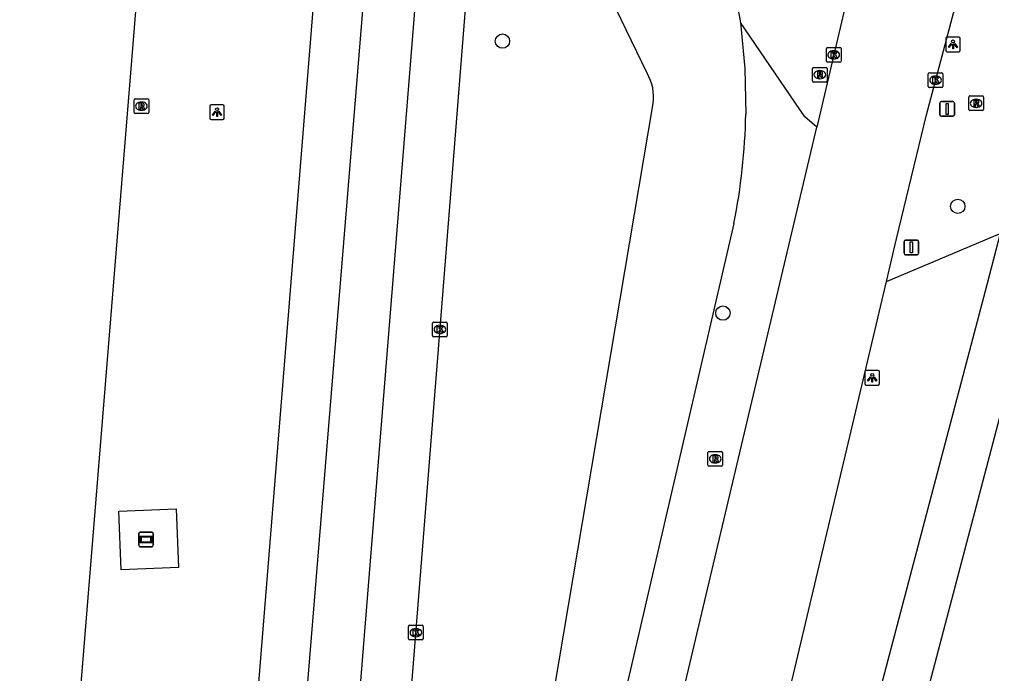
# Model space of a CAD drawing. Extents: x 161848 to 162726, y 385382 to 386521.
# Drawn here: x 161917.5 to 161983.8, y 386435.2 to 386479.9 of the extents above; entities that cross this region are included whole.
import ezdxf

# ---------------------------------------------------------------- set-up
doc = ezdxf.new("R2010")
doc.units = 0
for name, color, linetype in [('IMGEO_Berm_groen', 7, 'Continuous'), ('IMGEO_Boom', 7, 'Continuous'), ('IMGEO_Fietspad_gesloten', 7, 'Continuous'), ('IMGEO_Kolk', 7, 'Continuous'), ('IMGEO_Lichtpunt', 7, 'Continuous'), ('IMGEO_Reclamebord', 7, 'Continuous'), ('IMGEO_Rijbaan_regionaal_gesloten', 7, 'Continuous'), ('IMGEO_Rioolput', 7, 'Continuous'), ('IMGEO_Verkeersbordpaal', 7, 'Continuous'), ('IMGEO_Verkeerseiland_groen', 7, 'Continuous'), ('IMGEO_Voetpad_open', 7, 'Continuous')]:
    doc.layers.add(name, color=color, linetype=linetype)

msp = doc.modelspace()

# ---------------------------------------------------------------- linework, layer by layer
at = {"layer": 'IMGEO_Berm_groen'}
for points in [[(161960.321, 386476.204), (161958.194, 386480.619), (161955.935, 386484.434)], [(161966.688, 386479.665), (161966.984, 386476.542), (161967.062, 386473.406)], [(161966.252, 386465.949), (161949.515, 386393.769), (161941.467, 386359.87), (161960.746, 386474.143)], [(161976.663, 386461.982), (161984.423, 386465.258)]]:
    msp.add_lwpolyline(points, dxfattribs=at)
for centre, radius, start, end in [((161957.466, 386474.541), 3.304, 353.08412, 30.21923), ((161923.298, 386474.387), 43.775, 348.88586, 358.71549)]:
    msp.add_arc(centre, radius, start, end, dxfattribs=at)
at = {"layer": 'IMGEO_Boom'}
for centre in [(161950.448, 386478.399), (161981.534, 386467.119), (161965.495, 386459.833)]:
    msp.add_circle(centre, 0.489, dxfattribs=at)
at = {"layer": 'IMGEO_Fietspad_gesloten'}
for points in [[(161973.968, 386413.035), (161991.223, 386478.677)], [(161984.423, 386465.258), (161983.512, 386461.754), (161966.822, 386398.422), (161959.624, 386370.394)]]:
    msp.add_lwpolyline(points, dxfattribs=at)
at = {"layer": 'IMGEO_Kolk'}
for p, q in [((161972.558, 386477.041), (161972.558, 386477.893)), ((161972.633, 386477.967), (161973.485, 386477.967)), ((161973.046, 386477.747), (161973.071, 386477.747)), ((161973.559, 386477.893), (161973.559, 386477.041)), ((161973.485, 386476.967), (161972.633, 386476.967)), ((161973.069, 386477.187), (161973.044, 386477.187)), ((161979.517, 386475.31), (161979.517, 386476.162)), ((161979.592, 386476.236), (161980.444, 386476.236)), ((161980.005, 386476.016), (161980.03, 386476.016)), ((161980.518, 386476.162), (161980.518, 386475.31)), ((161980.444, 386475.236), (161979.592, 386475.236)), ((161980.028, 386475.456), (161980.003, 386475.456)), ((161945.674, 386458.295), (161945.674, 386459.147)), ((161945.749, 386459.221), (161946.601, 386459.221)), ((161946.675, 386459.147), (161946.675, 386458.295)), ((161946.185, 386458.441), (161946.16, 386458.441)), ((161946.162, 386459.001), (161946.187, 386459.001)), ((161946.601, 386458.221), (161945.749, 386458.221)), ((161944.035, 386437.592), (161944.035, 386438.444)), ((161944.11, 386438.518), (161944.962, 386438.518)), ((161945.036, 386438.444), (161945.036, 386437.592)), ((161944.523, 386438.298), (161944.548, 386438.298)), ((161944.962, 386437.518), (161944.11, 386437.518)), ((161944.546, 386437.738), (161944.521, 386437.738))]:
    msp.add_line(p, q, dxfattribs=at)
for points in [[(161972.558, 386477.041), (161972.558, 386477.893)], [(161972.633, 386477.967), (161973.485, 386477.967)], [(161972.879, 386477.667), (161973.002, 386477.667), (161973.002, 386477.516), (161973.132, 386477.667), (161973.296, 386477.667), (161973.15, 386477.516), (161973.303, 386477.267), (161973.151, 386477.267), (161973.066, 386477.431), (161973.002, 386477.364), (161973.002, 386477.267), (161972.879, 386477.267), (161972.879, 386477.667)], [(161973.559, 386477.893), (161973.559, 386477.041)], [(161973.485, 386476.967), (161972.633, 386476.967)], [(161979.517, 386475.31), (161979.517, 386476.162)], [(161979.592, 386476.236), (161980.444, 386476.236)], [(161979.838, 386475.936), (161979.961, 386475.936), (161979.961, 386475.785), (161980.091, 386475.936), (161980.255, 386475.936), (161980.109, 386475.785), (161980.262, 386475.536), (161980.11, 386475.536), (161980.025, 386475.7), (161979.961, 386475.633), (161979.961, 386475.536), (161979.838, 386475.536), (161979.838, 386475.936)], [(161980.518, 386476.162), (161980.518, 386475.31)], [(161980.444, 386475.236), (161979.592, 386475.236)], [(161945.674, 386458.295), (161945.674, 386459.147)], [(161945.749, 386459.221), (161946.601, 386459.221)], [(161946.675, 386459.147), (161946.675, 386458.295)], [(161945.995, 386458.921), (161946.118, 386458.921), (161946.118, 386458.77), (161946.248, 386458.921), (161946.412, 386458.921), (161946.266, 386458.77), (161946.419, 386458.521), (161946.267, 386458.521), (161946.182, 386458.685), (161946.118, 386458.618), (161946.118, 386458.521), (161945.995, 386458.521), (161945.995, 386458.921)], [(161946.601, 386458.221), (161945.749, 386458.221)], [(161944.035, 386437.592), (161944.035, 386438.444)], [(161944.11, 386438.518), (161944.962, 386438.518)], [(161945.036, 386438.444), (161945.036, 386437.592)], [(161944.356, 386438.218), (161944.479, 386438.218), (161944.479, 386438.067), (161944.609, 386438.218), (161944.773, 386438.218), (161944.627, 386438.067), (161944.78, 386437.818), (161944.628, 386437.818), (161944.543, 386437.982), (161944.479, 386437.915), (161944.479, 386437.818), (161944.356, 386437.818), (161944.356, 386438.218)], [(161944.962, 386437.518), (161944.11, 386437.518)]]:
    msp.add_lwpolyline(points, dxfattribs=at)
for centre, start, end in [((161972.635, 386477.891), 91.55205, 178.44795), ((161972.635, 386477.891), 91.55205, 178.44795), ((161973.483, 386477.891), 1.55205, 88.44795), ((161973.483, 386477.891), 1.55205, 88.44795), ((161972.635, 386477.043), 181.55205, 268.44795), ((161972.635, 386477.043), 181.55205, 268.44795), ((161973.483, 386477.043), 271.55205, 358.44795), ((161973.483, 386477.043), 271.55205, 358.44795), ((161979.594, 386476.16), 91.55205, 178.44795), ((161979.594, 386476.16), 91.55205, 178.44795), ((161980.442, 386476.16), 1.55205, 88.44795), ((161980.442, 386476.16), 1.55205, 88.44795), ((161979.594, 386475.312), 181.55205, 268.44795), ((161979.594, 386475.312), 181.55205, 268.44795), ((161980.442, 386475.312), 271.55205, 358.44795), ((161980.442, 386475.312), 271.55205, 358.44795), ((161945.751, 386459.145), 91.55205, 178.44795), ((161945.751, 386459.145), 91.55205, 178.44795), ((161946.599, 386459.145), 1.55205, 88.44795), ((161946.599, 386459.145), 1.55205, 88.44795), ((161945.751, 386458.297), 181.55205, 268.44795), ((161945.751, 386458.297), 181.55205, 268.44795), ((161946.599, 386458.297), 271.55205, 358.44795), ((161946.599, 386458.297), 271.55205, 358.44795), ((161944.112, 386438.442), 91.55205, 178.44795), ((161944.112, 386438.442), 91.55205, 178.44795), ((161944.96, 386438.442), 1.55205, 88.44795), ((161944.96, 386438.442), 1.55205, 88.44795), ((161944.112, 386437.594), 181.55205, 268.44795), ((161944.112, 386437.594), 181.55205, 268.44795), ((161944.96, 386437.594), 271.55205, 358.44795), ((161944.96, 386437.594), 271.55205, 358.44795)]:
    msp.add_arc(centre, 0.0765, start, end, dxfattribs=at)
for centre, major_axis, ratio, start_param, end_param in [((161973.045, 386477.467), (-0.387, 0.002), 0.722429, 4.712389, 7.853982), ((161973.07, 386477.467), (-0.39, 0.002), 0.717154, 1.570796, 4.712389), ((161980.004, 386475.736), (-0.387, 0.002), 0.722429, 4.712389, 7.853982), ((161980.029, 386475.736), (-0.39, 0.002), 0.717154, 1.570796, 4.712389), ((161946.161, 386458.721), (-0.387, 0.002), 0.722429, 4.712389, 7.853982), ((161946.186, 386458.721), (-0.39, 0.002), 0.717154, 1.570796, 4.712389), ((161944.522, 386438.018), (-0.387, 0.002), 0.722429, 4.712389, 7.853982), ((161944.547, 386438.018), (-0.39, 0.002), 0.717154, 1.570796, 4.712389)]:
    msp.add_ellipse(centre, major_axis=major_axis, ratio=ratio, start_param=start_param, end_param=end_param, dxfattribs=at)
at = {"layer": 'IMGEO_Lichtpunt'}
for p, q in [((161980.707, 386478.58), (161980.707, 386477.773)), ((161980.707, 386478.58), (161980.707, 386477.773)), ((161981.609, 386478.675), (161980.801, 386478.675)), ((161981.609, 386478.675), (161980.801, 386478.675)), ((161981.703, 386477.773), (161981.703, 386478.58)), ((161981.703, 386477.773), (161981.703, 386478.58)), ((161980.801, 386477.679), (161981.609, 386477.679)), ((161980.801, 386477.679), (161981.609, 386477.679)), ((161930.458, 386473.954), (161930.458, 386473.147)), ((161930.458, 386473.954), (161930.458, 386473.147)), ((161931.36, 386474.049), (161930.552, 386474.049)), ((161931.36, 386474.049), (161930.552, 386474.049)), ((161931.454, 386473.147), (161931.454, 386473.954)), ((161931.454, 386473.147), (161931.454, 386473.954)), ((161930.552, 386473.053), (161931.36, 386473.053)), ((161930.552, 386473.053), (161931.36, 386473.053)), ((161975.192, 386455.823), (161975.192, 386455.016)), ((161975.192, 386455.823), (161975.192, 386455.016)), ((161976.094, 386455.918), (161975.286, 386455.918)), ((161976.094, 386455.918), (161975.286, 386455.918)), ((161976.188, 386455.016), (161976.188, 386455.823)), ((161976.188, 386455.016), (161976.188, 386455.823)), ((161975.286, 386454.922), (161976.094, 386454.922)), ((161975.286, 386454.922), (161976.094, 386454.922))]:
    msp.add_line(p, q, dxfattribs=at)
for points in [[(161981.081, 386478.244), (161981.12, 386478.216), (161980.932, 386477.954), (161980.894, 386477.981), (161981.081, 386478.244)], [(161981.183, 386478.196), (161981.23, 386478.196), (161981.23, 386477.874), (161981.183, 386477.874), (161981.183, 386478.196)], [(161981.293, 386478.216), (161981.331, 386478.243), (161981.518, 386477.981), (161981.479, 386477.953), (161981.293, 386478.216)], [(161930.832, 386473.618), (161930.871, 386473.59), (161930.683, 386473.328), (161930.645, 386473.355), (161930.832, 386473.618)], [(161931.044, 386473.59), (161931.082, 386473.617), (161931.269, 386473.355), (161931.23, 386473.327), (161931.044, 386473.59)], [(161930.934, 386473.57), (161930.981, 386473.57), (161930.981, 386473.248), (161930.934, 386473.248), (161930.934, 386473.57)], [(161975.566, 386455.487), (161975.605, 386455.459), (161975.417, 386455.197), (161975.379, 386455.224), (161975.566, 386455.487)], [(161975.668, 386455.439), (161975.715, 386455.439), (161975.715, 386455.117), (161975.668, 386455.117), (161975.668, 386455.439)], [(161975.778, 386455.459), (161975.816, 386455.486), (161976.003, 386455.224), (161975.964, 386455.196), (161975.778, 386455.459)]]:
    msp.add_lwpolyline(points, dxfattribs=at)
for centre in [(161981.206, 386478.378), (161930.957, 386473.752), (161975.691, 386455.621)]:
    msp.add_circle(centre, 0.0994, dxfattribs=at)
for centre, start, end in [((161980.801, 386478.58), 90, 180), ((161980.801, 386478.58), 90, 180), ((161981.609, 386478.58), 0, 90), ((161981.609, 386478.58), 0, 90), ((161980.801, 386477.773), 180, 270), ((161980.801, 386477.773), 180, 270), ((161981.609, 386477.773), 270, 0), ((161981.609, 386477.773), 270, 360), ((161930.552, 386473.954), 90, 180), ((161930.552, 386473.954), 90, 180), ((161931.36, 386473.954), 0, 90), ((161931.36, 386473.954), 0, 90), ((161930.552, 386473.147), 180, 270), ((161930.552, 386473.147), 180, 270), ((161931.36, 386473.147), 270, 0), ((161931.36, 386473.147), 270, 360), ((161975.286, 386455.823), 90, 180), ((161975.286, 386455.823), 90, 180), ((161976.094, 386455.823), 0, 90), ((161976.094, 386455.823), 0, 90), ((161975.286, 386455.016), 180, 270), ((161975.286, 386455.016), 180, 270), ((161976.094, 386455.016), 270, 0), ((161976.094, 386455.016), 270, 360)]:
    msp.add_arc(centre, 0.0946, start, end, dxfattribs=at)
at = {"layer": 'IMGEO_Reclamebord'}
for p, q in [((161925.61, 386443.979), (161925.61, 386444.779)), ((161925.61, 386444.779), (161925.61, 386443.979)), ((161925.71, 386444.879), (161926.5, 386444.879)), ((161926.5, 386444.879), (161925.71, 386444.879)), ((161926.6, 386444.779), (161926.6, 386443.979)), ((161926.6, 386443.979), (161926.6, 386444.779)), ((161926.5, 386443.879), (161925.71, 386443.879)), ((161925.71, 386443.879), (161926.5, 386443.879))]:
    msp.add_line(p, q, dxfattribs=at)
for points in [[(161925.711, 386444.611), (161926.499, 386444.611), (161926.499, 386444.147), (161925.711, 386444.147), (161925.711, 386444.611)], [(161925.776, 386444.546), (161925.776, 386444.212), (161926.434, 386444.212), (161926.434, 386444.546), (161925.776, 386444.546)]]:
    msp.add_lwpolyline(points, dxfattribs=at)
for centre, start, end in [((161925.71, 386444.779), 90, 180), ((161925.71, 386444.779), 90, 180), ((161926.5, 386444.779), 0, 90), ((161926.5, 386444.779), 360, 90), ((161925.71, 386443.979), 180, 270), ((161925.71, 386443.979), 180, 270), ((161926.5, 386443.979), 270, 0), ((161926.5, 386443.979), 270, 0)]:
    msp.add_arc(centre, 0.1, start, end, dxfattribs=at)
at = {"layer": 'IMGEO_Rijbaan_regionaal_gesloten'}
for points in [[(161940.962, 386520.115), (161940.907, 386519.459), (161940.834, 386518.584), (161940.809, 386518.29), (161940.541, 386515.345), (161940.509, 386514.992), (161940.405, 386513.846), (161939.772, 386506.886), (161939.661, 386505.663), (161939.634, 386505.371), (161939.379, 386502.565), (161939.353, 386502.235), (161939.28, 386501.408), (161939.269, 386501.289), (161939.155, 386500), (161939.013, 386498.401), (161938.688, 386494.73), (161938.657, 386494.377), (161938.59, 386493.616), (161938.348, 386490.886), (161938.326, 386490.656), (161938.225, 386489.587), (161938.201, 386489.33), (161930.964, 386399.61)], [(161928.569, 386324.445), (161936.56, 386427.406), (161941.413, 386486.629), (161944.337, 386520.001)], [(161947.865, 386519.882), (161945.035, 386487.809), (161939.549, 386419.761), (161937.325, 386392.178), (161934.136, 386354.79), (161932.362, 386325.118), (161932.354, 386324.01)], [(161917.469, 386380.791), (161920.561, 386420.826), (161925.54, 386481.846), (161926.325, 386489.795)], [(161941.332, 386397.609), (161946.516, 386462.814), (161948.574, 386488.924)], [(161974.721, 386484.57), (161971.905, 386472.535)], [(161976.663, 386461.982), (161977.354, 386464.906), (161979.391, 386473.37), (161981.53, 386481.442)], [(161936.869, 386324.951), (161954.689, 386399.739), (161971.905, 386472.535)], [(161956.546, 386377.133), (161961.777, 386399.176), (161974.573, 386453.141), (161976.663, 386461.982)]]:
    msp.add_lwpolyline(points, dxfattribs=at)
at = {"layer": 'IMGEO_Rioolput'}
for p, q in [((161971.611, 386475.683), (161971.611, 386476.535)), ((161971.686, 386476.609), (161972.538, 386476.609)), ((161972.099, 386476.389), (161972.124, 386476.389)), ((161972.612, 386476.535), (161972.612, 386475.683)), ((161972.538, 386475.609), (161971.686, 386475.609)), ((161972.122, 386475.829), (161972.097, 386475.829)), ((161925.294, 386473.534), (161925.294, 386474.386)), ((161925.369, 386474.46), (161926.221, 386474.46)), ((161926.295, 386474.386), (161926.295, 386473.534)), ((161982.282, 386473.729), (161982.282, 386474.581)), ((161982.357, 386474.655), (161983.209, 386474.655)), ((161982.77, 386474.435), (161982.795, 386474.435)), ((161983.283, 386474.581), (161983.283, 386473.729)), ((161925.805, 386473.68), (161925.78, 386473.68)), ((161925.782, 386474.24), (161925.807, 386474.24)), ((161983.209, 386473.655), (161982.357, 386473.655)), ((161982.793, 386473.875), (161982.768, 386473.875)), ((161926.221, 386473.46), (161925.369, 386473.46)), ((161964.476, 386449.455), (161964.476, 386450.307)), ((161964.551, 386450.381), (161965.403, 386450.381)), ((161964.964, 386450.161), (161964.989, 386450.161)), ((161965.477, 386450.307), (161965.477, 386449.455)), ((161965.403, 386449.381), (161964.551, 386449.381)), ((161964.987, 386449.601), (161964.962, 386449.601))]:
    msp.add_line(p, q, dxfattribs=at)
for points in [[(161971.611, 386475.683), (161971.611, 386476.535)], [(161971.686, 386476.609), (161972.538, 386476.609)], [(161972.2, 386476.307), (161971.948, 386476.309), (161971.948, 386475.909)], [(161972.612, 386476.535), (161972.612, 386475.683)], [(161972.538, 386475.609), (161971.686, 386475.609)], [(161971.948, 386475.909), (161972.072, 386475.909), (161972.072, 386476.071), (161972.083, 386476.071)], [(161972.126, 386476.228), (161972.072, 386476.228), (161972.072, 386476.147)], [(161972.072, 386476.147), (161972.124, 386476.147)], [(161972.13, 386476.042), (161972.201, 386475.909), (161972.341, 386475.909), (161972.276, 386476.035)], [(161925.294, 386473.534), (161925.294, 386474.386)], [(161925.369, 386474.46), (161926.221, 386474.46)], [(161926.295, 386474.386), (161926.295, 386473.534)], [(161982.282, 386473.729), (161982.282, 386474.581)], [(161982.357, 386474.655), (161983.209, 386474.655)], [(161982.871, 386474.353), (161982.619, 386474.355), (161982.619, 386473.955)], [(161983.283, 386474.581), (161983.283, 386473.729)], [(161925.883, 386474.158), (161925.631, 386474.16), (161925.631, 386473.76)], [(161925.631, 386473.76), (161925.755, 386473.76), (161925.755, 386473.922), (161925.766, 386473.922)], [(161925.809, 386474.079), (161925.755, 386474.079), (161925.755, 386473.998)], [(161925.755, 386473.998), (161925.807, 386473.998)], [(161925.813, 386473.893), (161925.884, 386473.76), (161926.024, 386473.76), (161925.959, 386473.886)], [(161983.209, 386473.655), (161982.357, 386473.655)], [(161982.619, 386473.955), (161982.743, 386473.955), (161982.743, 386474.117), (161982.754, 386474.117)], [(161982.797, 386474.274), (161982.743, 386474.274), (161982.743, 386474.193)], [(161982.743, 386474.193), (161982.795, 386474.193)], [(161982.801, 386474.088), (161982.872, 386473.955), (161983.012, 386473.955), (161982.947, 386474.081)], [(161926.221, 386473.46), (161925.369, 386473.46)], [(161964.476, 386449.455), (161964.476, 386450.307)], [(161964.551, 386450.381), (161965.403, 386450.381)], [(161965.065, 386450.079), (161964.813, 386450.081), (161964.813, 386449.681)], [(161964.813, 386449.681), (161964.937, 386449.681), (161964.937, 386449.843), (161964.948, 386449.843)], [(161964.991, 386450), (161964.937, 386450), (161964.937, 386449.919)], [(161964.937, 386449.919), (161964.989, 386449.919)], [(161964.995, 386449.814), (161965.066, 386449.681), (161965.206, 386449.681), (161965.141, 386449.807)], [(161965.477, 386450.307), (161965.477, 386449.455)], [(161965.403, 386449.381), (161964.551, 386449.381)]]:
    msp.add_lwpolyline(points, dxfattribs=at)
for centre, radius, start, end in [((161971.688, 386476.533), 0.0765, 91.55205, 178.44795), ((161971.688, 386476.533), 0.0765, 91.55205, 178.44795), ((161972.199, 386476.197), 0.109, 350.36119, 89.41601), ((161972.536, 386476.533), 0.0765, 1.55205, 88.44795), ((161972.536, 386476.533), 0.0765, 1.55205, 88.44795), ((161971.688, 386475.685), 0.0765, 181.55205, 268.44795), ((161971.688, 386475.685), 0.0765, 181.55205, 268.44795), ((161972.082, 386476.018), 0.0533, 26.02933, 88.69889), ((161972.108, 386476.336), 0.19, 274.7715, 282.96867), ((161972.132, 386476.132), 0.0964, 77.00612, 93.18647), ((161972.146, 386476.189), 0.0378, 276.66336, 79.67722), ((161972.197, 386476.197), 0.112, 277.58423, 350.98172), ((161972.181, 386475.982), 0.108, 29.51342, 73.79051), ((161972.536, 386475.685), 0.0765, 271.55205, 358.44795), ((161972.536, 386475.685), 0.0765, 271.55205, 358.44795), ((161925.371, 386474.384), 0.0765, 91.55205, 178.44795), ((161925.371, 386474.384), 0.0765, 91.55205, 178.44795), ((161926.219, 386474.384), 0.0765, 1.55205, 88.44795), ((161926.219, 386474.384), 0.0765, 1.55205, 88.44795), ((161982.359, 386474.579), 0.0765, 91.55205, 178.44795), ((161982.359, 386474.579), 0.0765, 91.55205, 178.44795), ((161982.87, 386474.243), 0.109, 350.36119, 89.41601), ((161983.207, 386474.579), 0.0765, 1.55205, 88.44795), ((161983.207, 386474.579), 0.0765, 1.55205, 88.44795), ((161925.765, 386473.869), 0.0533, 26.02933, 88.69889), ((161925.791, 386474.187), 0.19, 274.7715, 282.96867), ((161925.815, 386473.983), 0.0964, 77.00612, 93.18647), ((161925.829, 386474.04), 0.0378, 276.66336, 79.67722), ((161925.882, 386474.048), 0.109, 350.36119, 89.41601), ((161925.88, 386474.048), 0.112, 277.58423, 350.98172), ((161925.864, 386473.833), 0.108, 29.51342, 73.79051), ((161982.359, 386473.731), 0.0765, 181.55205, 268.44795), ((161982.359, 386473.731), 0.0765, 181.55205, 268.44795), ((161982.753, 386474.064), 0.0533, 26.02933, 88.69889), ((161982.779, 386474.382), 0.19, 274.7715, 282.96867), ((161982.803, 386474.178), 0.0964, 77.00612, 93.18647), ((161982.817, 386474.235), 0.0378, 276.66336, 79.67722), ((161982.868, 386474.243), 0.112, 277.58423, 350.98172), ((161982.852, 386474.028), 0.108, 29.51342, 73.79051), ((161983.207, 386473.731), 0.0765, 271.55205, 358.44795), ((161983.207, 386473.731), 0.0765, 271.55205, 358.44795), ((161925.371, 386473.536), 0.0765, 181.55205, 268.44795), ((161925.371, 386473.536), 0.0765, 181.55205, 268.44795), ((161926.219, 386473.536), 0.0765, 271.55205, 358.44795), ((161926.219, 386473.536), 0.0765, 271.55205, 358.44795), ((161964.553, 386450.305), 0.0765, 91.55205, 178.44795), ((161964.553, 386450.305), 0.0765, 91.55205, 178.44795), ((161964.947, 386449.79), 0.0533, 26.02933, 88.69889), ((161964.973, 386450.108), 0.19, 274.7715, 282.96867), ((161964.997, 386449.904), 0.0964, 77.00612, 93.18647), ((161965.011, 386449.961), 0.0378, 276.66336, 79.67722), ((161965.064, 386449.969), 0.109, 350.36119, 89.41601), ((161965.062, 386449.969), 0.112, 277.58423, 350.98172), ((161965.046, 386449.754), 0.108, 29.51342, 73.79051), ((161965.401, 386450.305), 0.0765, 1.55205, 88.44795), ((161965.401, 386450.305), 0.0765, 1.55205, 88.44795), ((161964.553, 386449.457), 0.0765, 181.55205, 268.44795), ((161964.553, 386449.457), 0.0765, 181.55205, 268.44795), ((161965.401, 386449.457), 0.0765, 271.55205, 358.44795), ((161965.401, 386449.457), 0.0765, 271.55205, 358.44795)]:
    msp.add_arc(centre, radius, start, end, dxfattribs=at)
for centre, major_axis, ratio, start_param, end_param in [((161972.098, 386476.109), (-0.387, 0.002), 0.722429, 4.712389, 7.853982), ((161972.123, 386476.109), (-0.39, 0.002), 0.717154, 1.570796, 4.712389), ((161982.769, 386474.155), (-0.387, 0.002), 0.722429, 4.712389, 7.853982), ((161982.794, 386474.155), (-0.39, 0.002), 0.717154, 1.570796, 4.712389), ((161925.781, 386473.96), (-0.387, 0.002), 0.722429, 4.712389, 7.853982), ((161925.806, 386473.96), (-0.39, 0.002), 0.717154, 1.570796, 4.712389), ((161964.963, 386449.881), (-0.387, 0.002), 0.722429, 4.712389, 7.853982), ((161964.988, 386449.881), (-0.39, 0.002), 0.717154, 1.570796, 4.712389)]:
    msp.add_ellipse(centre, major_axis=major_axis, ratio=ratio, start_param=start_param, end_param=end_param, dxfattribs=at)
at = {"layer": 'IMGEO_Verkeersbordpaal'}
for p, q in [((161980.311, 386473.375), (161980.311, 386474.175)), ((161980.311, 386474.175), (161980.311, 386473.375)), ((161980.411, 386474.275), (161981.201, 386474.275)), ((161981.201, 386474.275), (161980.411, 386474.275)), ((161981.301, 386474.175), (161981.301, 386473.375)), ((161981.301, 386473.375), (161981.301, 386474.175)), ((161981.201, 386473.275), (161980.411, 386473.275)), ((161980.411, 386473.275), (161981.201, 386473.275)), ((161977.863, 386463.913), (161977.863, 386464.713)), ((161977.863, 386464.713), (161977.863, 386463.913)), ((161977.963, 386464.813), (161978.753, 386464.813)), ((161978.753, 386464.813), (161977.963, 386464.813)), ((161978.853, 386464.713), (161978.853, 386463.913)), ((161978.853, 386463.913), (161978.853, 386464.713)), ((161978.753, 386463.813), (161977.963, 386463.813)), ((161977.963, 386463.813), (161978.753, 386463.813))]:
    msp.add_line(p, q, dxfattribs=at)
for points in [[(161980.731, 386474.15), (161980.881, 386474.15), (161980.881, 386473.4), (161980.731, 386473.4), (161980.731, 386474.15)], [(161978.283, 386464.688), (161978.433, 386464.688), (161978.433, 386463.938), (161978.283, 386463.938), (161978.283, 386464.688)]]:
    msp.add_lwpolyline(points, dxfattribs=at)
for centre, start, end in [((161980.411, 386474.175), 90, 180), ((161980.411, 386474.175), 90, 180), ((161981.201, 386474.175), 0, 90), ((161981.201, 386474.175), 360, 90), ((161980.411, 386473.375), 180, 270), ((161980.411, 386473.375), 180, 270), ((161981.201, 386473.375), 270, 0), ((161981.201, 386473.375), 270, 0), ((161977.963, 386464.713), 90, 180), ((161977.963, 386464.713), 90, 180), ((161978.753, 386464.713), 0, 90), ((161978.753, 386464.713), 360, 90), ((161977.963, 386463.913), 180, 270), ((161977.963, 386463.913), 180, 270), ((161978.753, 386463.913), 270, 0), ((161978.753, 386463.913), 270, 0)]:
    msp.add_arc(centre, 0.1, start, end, dxfattribs=at)
at = {"layer": 'IMGEO_Verkeerseiland_groen'}
for points in [[(161965.427, 386486.368), (161966.688, 386479.665)], [(161971.905, 386472.535), (161971.093, 386473.223), (161966.688, 386479.665)]]:
    msp.add_lwpolyline(points, dxfattribs=at)
at = {"layer": 'IMGEO_Voetpad_open'}
msp.add_lwpolyline([(161928.164, 386446.469), (161928.319, 386442.457), (161924.413, 386442.307), (161924.258, 386446.318), (161928.164, 386446.469)], dxfattribs=at)

doc.saveas('drawing.dxf')
